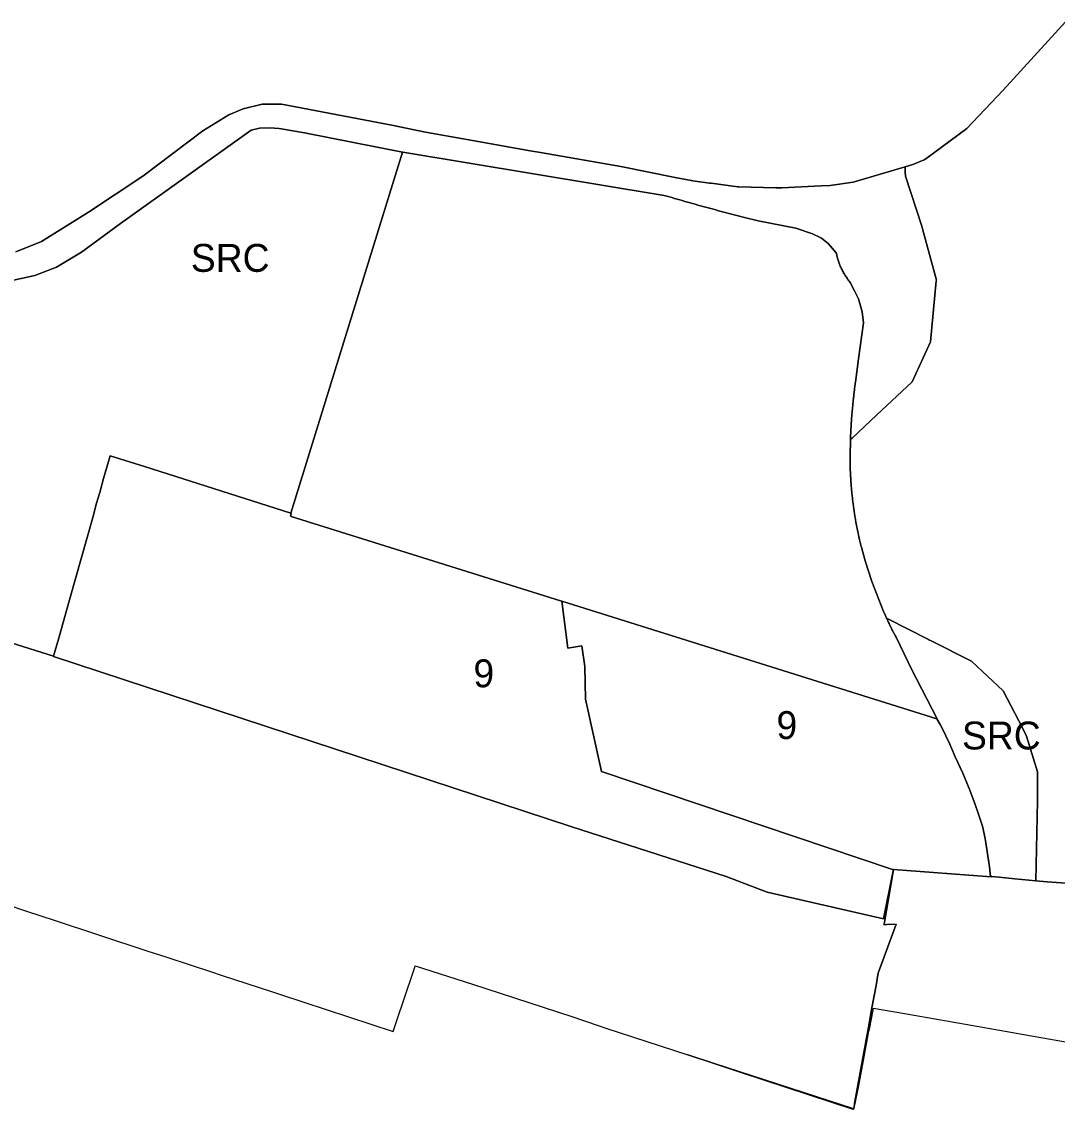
# Model space of a CAD drawing. Extents: x 598968 to 613553, y 4409678 to 4430833.
# Drawn here: x 607715.2 to 608160.9, y 4416739.2 to 4417207.2 of the extents above; entities that cross this region are included whole.
import ezdxf

# ---------------------------------------------------------------- set-up
doc = ezdxf.new("R2010")
doc.units = 0
for name, color, linetype in [('1', 7, 'Continuous'), ('Sòl Rústic Comú', 7, 'Continuous'), ('Sòl Rústic Protegit', 7, 'Continuous'), ("ZONA 9. NAUS i grans ESTABLIMENTS per l'ACTIVITAT no residencial", 7, 'Continuous')]:
    doc.layers.add(name, color=color, linetype=linetype)

msp = doc.modelspace()

# ---------------------------------------------------------------- linework, layer by layer
at = {"layer": '1'}
for points in [[(607710.6787, 4416939.9673), (607728.8844, 4416934.1171), (607730.9756, 4416941.5395), (607735.7273, 4416958.4056), (607745.7286, 4416993.9052), (607747.4333, 4416999.9564), (607748.7403, 4417004.5955), (607750.4538, 4417010.678), (607750.4571, 4417010.6894), (607753.2044, 4417020.4409), (607767.9667, 4417015.7455), (607831.0667, 4416995.6756), (607879.1387, 4417151.0658), (607836.9039, 4417159.4591), (607825.9742, 4417161.2087), (607821.9042, 4417161.5886), (607817.5243, 4417161.4684), (607813.9544, 4417160.4783), (607757.746, 4417120.3274), (607740.9251, 4417108.0027), (607730.221, 4417101.6085), (607720.8781, 4417098.0448), (607709.1072, 4417095.3862)], [(607707.9802, 4416827.553), (607717.3093, 4416824.4936), (607729.1398, 4416820.6138), (607748.6294, 4416814.1847), (607768.999, 4416807.4256), (607777.599, 4416804.6122), (607796.882, 4416798.3037), (607801.0982, 4416796.9244), (607823.1579, 4416789.7078), (607826.9841, 4416788.4567), (607875.0934, 4416772.64), (607877.5511, 4416779.9841), (607879.2102, 4416784.9424), (607884.3799, 4416800.3911), (607884.5696, 4416800.958), (607909.1954, 4416792.9938), (607951.9359, 4416779.1712), (607963.3105, 4416775.2317), (607966.6023, 4416774.0915), (608001.8471, 4416762.6266), (608001.8679, 4416762.6197), (608013.2149, 4416758.9285), (608073.2448, 4416739.4008), (608073.8072, 4416742.5037), (608074.8021, 4416747.993), (608079.603, 4416774.4834), (608081.1313, 4416782.9165), (608082.8547, 4416792.4254), (608083.851, 4416797.9233), (608083.9511, 4416798.1928), (608084.5405, 4416799.7799), (608086.3994, 4416804.7846), (608091.6017, 4416818.7915), (608087.4818, 4416818.6699), (608086.26, 4416818.6339), (608086.3089, 4416818.9197), (608090.3308, 4416842.3928), (608090.2028, 4416841.7478), (608086.1158, 4416821.1587), (608035.9954, 4416832.5624), (608018.3615, 4416839.3516), (607951.5626, 4416860.8427), (607728.8652, 4416934.049), (607728.8844, 4416934.1171), (607710.6787, 4416939.9673)], [(608176.8623, 4416835.6871), (608156.5201, 4416837.0181), (608151.6305, 4416837.5001), (608142.6446, 4416838.3858), (608142.6411, 4416838.3862), (608135.8626, 4416839.0544), (608132.7527, 4416839.3609), (608132.4401, 4416839.3917), (608132.463, 4416839.2273), (608090.3308, 4416842.3928), (608086.3089, 4416818.9197), (608086.26, 4416818.6339), (608087.4818, 4416818.6699), (608091.6017, 4416818.7915), (608086.3994, 4416804.7846), (608084.5405, 4416799.7799), (608083.9511, 4416798.1928), (608083.851, 4416797.9233), (608082.8547, 4416792.4254), (608081.1313, 4416782.9165), (608079.603, 4416774.4834), (608074.8021, 4416747.993), (608073.8072, 4416742.5037), (608073.2448, 4416739.4008), (608013.2149, 4416758.9285), (608001.8679, 4416762.6197), (608013.189, 4416758.8666), (608024.3535, 4416755.1656), (608054.1329, 4416745.4768), (608072.8826, 4416739.2076), (608073.1826, 4416739.2976), (608073.4226, 4416739.6276), (608074.0057, 4416742.4127), (608075.0325, 4416747.3175), (608075.1372, 4416747.8807), (608077.4124, 4416760.1172), (608079.8323, 4416772.807), (608080.1415, 4416774.3852), (608081.4621, 4416781.1269), (608081.8221, 4416782.7068), (608099.2217, 4416779.6276), (608123.8713, 4416775.3885), (608164.4303, 4416768.25)]]:
    msp.add_lwpolyline(points, dxfattribs=at)
msp.add_lwpolyline([(608071.8652, 4417027.4577), (608071.8878, 4417028.4375), (608072.3386, 4417036.2763), (608072.3793, 4417036.7885), (608072.4209, 4417037.3006), (608072.4632, 4417037.8127), (608072.5063, 4417038.3247), (608072.5502, 4417038.8366), (608072.5949, 4417039.3485), (608072.6404, 4417039.8603), (608072.6867, 4417040.372), (608072.7338, 4417040.8836), (608072.7816, 4417041.3952), (608072.8303, 4417041.9066), (608072.8797, 4417042.4181), (608072.93, 4417042.9294), (608072.981, 4417043.4407), (608073.0327, 4417043.9519), (608073.0853, 4417044.463), (608073.1387, 4417044.9739), (608073.1929, 4417045.4849), (608073.2479, 4417045.9957), (608073.3037, 4417046.5065), (608073.3603, 4417047.0172), (608073.4176, 4417047.5278), (608073.4757, 4417048.0383), (608073.5348, 4417048.5487), (608073.5943, 4417049.0591), (608073.6549, 4417049.5693), (608073.7161, 4417050.0794), (608073.7783, 4417050.5895), (608073.841, 4417051.0994), (608073.9047, 4417051.6093), (608073.9692, 4417052.119), (608075.3056, 4417062.166), (608077.4986, 4417077.5956), (608076.9291, 4417082.3002), (608075.3643, 4417087.9111), (608073.5608, 4417091.4597), (608071.7573, 4417095.0082), (608071.4699, 4417095.3667), (608071.1882, 4417095.7297), (608070.9121, 4417096.097), (608070.6418, 4417096.4686), (608070.3774, 4417096.8443), (608070.1189, 4417097.2241), (608069.8664, 4417097.608), (608069.62, 4417097.9957), (608069.3796, 4417098.3873), (608069.1455, 4417098.7826), (608068.9174, 4417099.1815), (608068.6956, 4417099.5839), (608068.4802, 4417099.9898), (608068.2712, 4417100.399), (608068.0687, 4417100.8114), (608067.8725, 4417101.2268), (608067.6829, 4417101.6454), (608067.4999, 4417102.0668), (608067.3235, 4417102.4911), (608067.1537, 4417102.918), (608066.9906, 4417103.3475), (608066.8343, 4417103.7797), (608066.6848, 4417104.2142), (608066.5421, 4417104.651), (608066.4063, 4417105.0899), (608066.2774, 4417105.5309), (608066.1554, 4417105.9739), (608066.0403, 4417106.4187), (608065.9322, 4417106.8652), (608065.8311, 4417107.3135), (608065.7371, 4417107.7632), (608062.2297, 4417111.8227), (608059.3787, 4417114.0569), (608059.1279, 4417114.2534), (608055.4669, 4417115.962), (608048.3125, 4417118.361), (608032.1161, 4417121.5308), (608026.2964, 4417123.014), (608025.1741, 4417123.2946), (608024.0525, 4417123.5769), (608022.9311, 4417123.8608), (608021.8103, 4417124.1465), (608020.6898, 4417124.4339), (608019.5697, 4417124.7229), (608018.4501, 4417125.0137), (608017.3309, 4417125.306), (608016.2121, 4417125.6001), (608015.0939, 4417125.8959), (608013.9761, 4417126.1933), (608012.8587, 4417126.4923), (608011.7418, 4417126.7932), (608010.6253, 4417127.0957), (608009.5092, 4417127.3997), (608008.3936, 4417127.7056), (608007.2785, 4417128.013), (608006.1638, 4417128.3222), (608005.0497, 4417128.6331), (608003.9359, 4417128.9455), (608002.8227, 4417129.2596), (608001.7099, 4417129.5755), (608000.5976, 4417129.893), (607999.4857, 4417130.2121), (607998.3744, 4417130.5329), (607997.2635, 4417130.8555), (607996.1531, 4417131.1797), (607995.0433, 4417131.5054), (607993.9338, 4417131.833), (607992.825, 4417132.1621), (607991.7166, 4417132.493), (607879.2523, 4417151.0432), (607879.1387, 4417151.0658), (607831.0667, 4416995.6756), (607830.986, 4416995.4186), (607831.0873, 4416995.3859), (607830.8086, 4416994.4851), (607831.15, 4416994.3779), (607831.1255, 4416994.2986), (607947.0084, 4416957.9954), (607947.5832, 4416957.8153), (608109.0418, 4416907.2346), (608108.9778, 4416907.347), (608109.2174, 4416907.2719), (608098.1739, 4416928.6163), (608091.6824, 4416942.0506), (608091.4819, 4416942.4085), (608091.2828, 4416942.7671), (608091.0851, 4416943.1266), (608090.8887, 4416943.4867), (608090.6937, 4416943.8477), (608090.5, 4416944.2094), (608090.3078, 4416944.5719), (608090.1169, 4416944.935), (608089.9274, 4416945.2989), (608089.7393, 4416945.6636), (608089.5526, 4416946.0289), (608089.3673, 4416946.395), (608089.1834, 4416946.7617), (608089.0009, 4416947.1292), (608088.8198, 4416947.4972), (608088.6401, 4416947.866), (608088.4618, 4416948.2355), (608088.2849, 4416948.6056), (608088.1095, 4416948.9765), (608087.9354, 4416949.348), (608087.7628, 4416949.7202), (608087.5915, 4416950.0931), (608087.4218, 4416950.4666), (608087.372, 4416950.5773), (608087.2534, 4416950.8407), (608087.0864, 4416951.2155), (608086.9209, 4416951.5909), (608086.7568, 4416951.9669), (608086.5942, 4416952.3435), (608086.433, 4416952.7208), (608086.2732, 4416953.0987), (608086.1149, 4416953.4771), (608081.0301, 4416966.3304), (608078.1518, 4416975.1528), (608076.5471, 4416981.0584), (608076.4616, 4416981.3975), (608076.3767, 4416981.7368), (608076.2927, 4416982.0763), (608076.2094, 4416982.4159), (608076.1268, 4416982.7558), (608076.0449, 4416983.0958), (608075.9639, 4416983.436), (608075.8835, 4416983.7764), (608075.804, 4416984.1169), (608075.7251, 4416984.4577), (608075.6471, 4416984.7986), (608075.5698, 4416985.1396), (608075.4932, 4416985.4809), (608075.4174, 4416985.8223), (608075.3423, 4416986.1638), (608075.2681, 4416986.5055), (608075.1944, 4416986.8474), (608075.1217, 4416987.1895), (608075.0496, 4416987.5316), (608074.9783, 4416987.874), (608074.9078, 4416988.2166), (608074.8379, 4416988.5593), (608074.7689, 4416988.9021), (608074.7006, 4416989.2451), (608074.6332, 4416989.5882), (608074.5663, 4416989.9315), (608074.5003, 4416990.275), (608074.4351, 4416990.6186), (608074.3706, 4416990.9623), (608074.3068, 4416991.3062), (608074.2439, 4416991.6502), (608074.1533, 4416992.1644), (608074.0646, 4416992.6789), (608073.9772, 4416993.1937), (608073.8915, 4416993.7088), (608073.8075, 4416994.224), (608073.725, 4416994.7396), (608073.6442, 4416995.2555), (608073.5648, 4416995.7716), (608073.4873, 4416996.2879), (608073.4111, 4416996.8045), (608073.3367, 4416997.3213), (608073.2639, 4416997.8384), (608073.1926, 4416998.3557), (608073.123, 4416998.8732), (608073.055, 4416999.3908), (608072.9886, 4416999.9087), (608072.9238, 4417000.4268), (608072.8607, 4417000.945), (608072.7991, 4417001.4635), (608072.7392, 4417001.9822), (608072.6809, 4417002.5011), (608072.6241, 4417003.0202), (608072.569, 4417003.5394), (608072.5156, 4417004.0588), (608072.4637, 4417004.5784), (608072.4134, 4417005.0981), (608072.3648, 4417005.618), (608072.3178, 4417006.1381), (608072.2724, 4417006.6581), (608072.2286, 4417007.1785), (608072.1865, 4417007.6989), (608071.7821, 4417014.8852), (608071.7024, 4417020.4015)], close=True, dxfattribs=at)
at = {"layer": 'Sòl Rústic Comú'}
msp.add_lwpolyline([(607709.1072, 4417095.3862), (607720.8781, 4417098.0448), (607730.221, 4417101.6085), (607740.9251, 4417108.0027), (607757.746, 4417120.3274), (607813.9544, 4417160.4783), (607817.5243, 4417161.4684), (607821.9042, 4417161.5886), (607825.9742, 4417161.2087), (607836.9039, 4417159.4591), (607879.1387, 4417151.0658), (607879.2523, 4417151.0432), (607991.7166, 4417132.493), (607992.825, 4417132.1621), (607993.9338, 4417131.833), (607995.0433, 4417131.5054), (607996.1531, 4417131.1797), (607997.2635, 4417130.8555), (607998.3744, 4417130.5329), (607999.4857, 4417130.2121), (608000.5976, 4417129.893), (608001.7099, 4417129.5755), (608002.8227, 4417129.2596), (608003.9359, 4417128.9455), (608005.0497, 4417128.6331), (608006.1638, 4417128.3222), (608007.2785, 4417128.013), (608008.3936, 4417127.7056), (608009.5092, 4417127.3997), (608010.6253, 4417127.0957), (608011.7418, 4417126.7932), (608012.8587, 4417126.4923), (608013.9761, 4417126.1933), (608015.0939, 4417125.8959), (608016.2121, 4417125.6001), (608017.3309, 4417125.306), (608018.4501, 4417125.0137), (608019.5697, 4417124.7229), (608020.6898, 4417124.4339), (608021.8103, 4417124.1465), (608022.9311, 4417123.8608), (608024.0525, 4417123.5769), (608025.1741, 4417123.2946), (608026.2964, 4417123.014), (608032.1161, 4417121.5308), (608048.3125, 4417118.361), (608055.4669, 4417115.962), (608059.1279, 4417114.2534), (608059.3787, 4417114.0569), (608062.2297, 4417111.8227), (608065.7371, 4417107.7632), (608065.8311, 4417107.3135), (608065.9322, 4417106.8652), (608066.0403, 4417106.4187), (608066.1554, 4417105.9739), (608066.2774, 4417105.5309), (608066.4063, 4417105.0899), (608066.5421, 4417104.651), (608066.6848, 4417104.2142), (608066.8343, 4417103.7797), (608066.9906, 4417103.3475), (608067.1537, 4417102.918), (608067.3235, 4417102.4911), (608067.4999, 4417102.0668), (608067.6829, 4417101.6454), (608067.8725, 4417101.2268), (608068.0687, 4417100.8114), (608068.2712, 4417100.399), (608068.4802, 4417099.9898), (608068.6956, 4417099.5839), (608068.9174, 4417099.1815), (608069.1455, 4417098.7826), (608069.3796, 4417098.3873), (608069.62, 4417097.9957), (608069.8664, 4417097.608), (608070.1189, 4417097.2241), (608070.3774, 4417096.8443), (608070.6418, 4417096.4686), (608070.9121, 4417096.097), (608071.1882, 4417095.7297), (608071.4699, 4417095.3667), (608071.7573, 4417095.0082), (608073.5608, 4417091.4597), (608075.3643, 4417087.9111), (608076.9291, 4417082.3002), (608077.4986, 4417077.5956), (608075.3056, 4417062.166), (608073.9692, 4417052.119), (608073.9047, 4417051.6093), (608073.841, 4417051.0994), (608073.7783, 4417050.5895), (608073.7161, 4417050.0794), (608073.6549, 4417049.5693), (608073.5943, 4417049.0591), (608073.5348, 4417048.5487), (608073.4757, 4417048.0383), (608073.4176, 4417047.5278), (608073.3603, 4417047.0172), (608073.3037, 4417046.5065), (608073.2479, 4417045.9957), (608073.1929, 4417045.4849), (608073.1387, 4417044.9739), (608073.0853, 4417044.463), (608073.0327, 4417043.9519), (608072.981, 4417043.4407), (608072.93, 4417042.9294), (608072.8797, 4417042.4181), (608072.8303, 4417041.9066), (608072.7816, 4417041.3952), (608072.7338, 4417040.8836), (608072.6867, 4417040.372), (608072.6404, 4417039.8603), (608072.5949, 4417039.3485), (608072.5502, 4417038.8366), (608072.5063, 4417038.3247), (608072.4632, 4417037.8127), (608072.4209, 4417037.3006), (608072.3793, 4417036.7885), (608072.3386, 4417036.2763), (608071.8878, 4417028.4375), (608071.8652, 4417027.4577), (608072.5263, 4417028.0196), (608083.0327, 4417037.963), (608098.3699, 4417052.2476), (608106.3397, 4417069.515), (608108.8111, 4417095.711), (608108.8325, 4417095.9384), (608102.8813, 4417118.1074), (608102.5269, 4417119.199), (608095.5133, 4417140.8124), (608095.4909, 4417141.3496), (608095.4867, 4417141.4514), (608095.4673, 4417141.9162), (608095.3631, 4417144.4212), (608095.3357, 4417144.4136), (608095.3361, 4417144.7252), (608075.4643, 4417138.9228), (608072.9851, 4417138.199), (608063.1727, 4417136.6988), (608059.2533, 4417136.5244), (608042.3753, 4417135.772), (608040.7353, 4417135.6984), (608040.2017, 4417135.7138), (608039.7283, 4417135.7252), (608023.8243, 4417136.1376), (608023.3441, 4417136.2004), (608011.9719, 4417137.6892), (608011.2241, 4417137.7874), (608003.9857, 4417138.6978), (608003.4261, 4417138.8114), (608003.3321, 4417138.8238), (607996.4521, 4417140.2212), (607972.9651, 4417144.872), (607938.5313, 4417150.8866), (607934.0565, 4417151.6748), (607911.6813, 4417155.6156), (607888.9729, 4417159.6152), (607881.3941, 4417161.2238), (607874.4495, 4417162.698), (607826.9677, 4417171.6944), (607818.7377, 4417171.6942), (607810.4879, 4417169.6942), (607804.3005, 4417167.194), (607793.1755, 4417160.194), (607767.3009, 4417140.6938), (607743.9887, 4417125.1936), (607723.6765, 4417112.6934), (607712.6767, 4417108.1932)], dxfattribs=at)
msp.add_lwpolyline([(608151.6305, 4416837.5001), (608152.3671, 4416871.9608), (608152.3673, 4416884.441), (608147.6751, 4416899.6906), (608147.4979, 4416900.0506), (608145.9887, 4416903.1178), (608137.6077, 4416919.3), (608124.0605, 4416931.915), (608123.9183, 4416932.047), (608106.6061, 4416940.7774), (608105.9055, 4416941.1308), (608105.4553, 4416941.3578), (608087.9667, 4416950.2946), (608087.372, 4416950.5773), (608087.4218, 4416950.4666), (608087.5915, 4416950.0931), (608087.7628, 4416949.7202), (608087.9354, 4416949.348), (608088.1095, 4416948.9765), (608088.2849, 4416948.6056), (608088.4618, 4416948.2355), (608088.6401, 4416947.866), (608088.8198, 4416947.4972), (608089.0009, 4416947.1292), (608089.1834, 4416946.7617), (608089.3673, 4416946.395), (608089.5526, 4416946.0289), (608089.7393, 4416945.6636), (608089.9274, 4416945.2989), (608090.1169, 4416944.935), (608090.3078, 4416944.5719), (608090.5, 4416944.2094), (608090.6937, 4416943.8477), (608090.8887, 4416943.4867), (608091.0851, 4416943.1266), (608091.2828, 4416942.7671), (608091.4819, 4416942.4085), (608091.6824, 4416942.0506), (608098.1739, 4416928.6163), (608109.2174, 4416907.2719), (608108.9778, 4416907.347), (608109.0418, 4416907.2346), (608110.4612, 4416904.7419), (608111.1738, 4416903.4906), (608114.6209, 4416896.3115), (608115.3369, 4416894.634), (608116.9669, 4416890.8151), (608120.2849, 4416883.9061), (608123.219, 4416876.5907), (608125.5902, 4416870.3405), (608126.8553, 4416866.669), (608128.7006, 4416861.075), (608129.8633, 4416855.7928), (608131.7628, 4416843.5671), (608132.1433, 4416839.4209), (608132.4401, 4416839.3917), (608132.7527, 4416839.3609), (608135.8626, 4416839.0544), (608142.6411, 4416838.3862), (608142.6446, 4416838.3858)], close=True, dxfattribs=at)
at = {"layer": 'Sòl Rústic Protegit'}
for points in [[(607712.6767, 4417108.1932), (607723.6765, 4417112.6934), (607743.9887, 4417125.1936), (607767.3009, 4417140.6938), (607793.1755, 4417160.194), (607804.3005, 4417167.194), (607810.4879, 4417169.6942), (607818.7377, 4417171.6942), (607826.9677, 4417171.6944), (607874.4495, 4417162.698), (607881.3941, 4417161.2238), (607888.9729, 4417159.6152), (607911.6813, 4417155.6156), (607934.0565, 4417151.6748), (607938.5313, 4417150.8866), (607972.9651, 4417144.872), (607996.4521, 4417140.2212), (608003.3321, 4417138.8238), (608003.4261, 4417138.8114), (608003.9857, 4417138.6978), (608011.2241, 4417137.7874), (608011.9719, 4417137.6892), (608023.3441, 4417136.2004), (608023.8243, 4417136.1376), (608039.7283, 4417135.7252), (608040.2017, 4417135.7138), (608040.7353, 4417135.6984), (608042.3753, 4417135.772), (608059.2533, 4417136.5244), (608063.1727, 4417136.6988), (608072.9851, 4417138.199), (608075.4643, 4417138.9228), (608095.3361, 4417144.7252), (608098.6723, 4417145.6992), (608103.5219, 4417147.7964), (608104.0497, 4417148.0248), (608104.2817, 4417148.1962), (608121.8807, 4417161.1984), (608137.6309, 4417177.6984), (608153.9435, 4417195.6984), (608164.4437, 4417207.1984)], [(608164.4437, 4417207.1984), (608153.9435, 4417195.6984), (608137.6309, 4417177.6984), (608121.8807, 4417161.1984), (608104.2817, 4417148.1962), (608104.0497, 4417148.0248), (608103.5219, 4417147.7964), (608098.6723, 4417145.6992), (608095.3361, 4417144.7252), (608095.3357, 4417144.4136), (608095.3631, 4417144.4212), (608095.4673, 4417141.9162), (608095.4867, 4417141.4514), (608095.4909, 4417141.3496), (608095.5133, 4417140.8124), (608102.5269, 4417119.199), (608102.8813, 4417118.1074), (608108.8325, 4417095.9384), (608108.8111, 4417095.711), (608106.3397, 4417069.515), (608098.3699, 4417052.2476), (608083.0327, 4417037.963), (608072.5263, 4417028.0196), (608071.8652, 4417027.4577), (608071.7024, 4417020.4015), (608071.7821, 4417014.8852), (608072.1865, 4417007.6989), (608072.2286, 4417007.1785), (608072.2724, 4417006.6581), (608072.3178, 4417006.1381), (608072.3648, 4417005.618), (608072.4134, 4417005.0981), (608072.4637, 4417004.5784), (608072.5156, 4417004.0588), (608072.569, 4417003.5394), (608072.6241, 4417003.0202), (608072.6809, 4417002.5011), (608072.7392, 4417001.9822), (608072.7991, 4417001.4635), (608072.8607, 4417000.945), (608072.9238, 4417000.4268), (608072.9886, 4416999.9087), (608073.055, 4416999.3908), (608073.123, 4416998.8732), (608073.1926, 4416998.3557), (608073.2639, 4416997.8384), (608073.3367, 4416997.3213), (608073.4111, 4416996.8045), (608073.4873, 4416996.2879), (608073.5648, 4416995.7716), (608073.6442, 4416995.2555), (608073.725, 4416994.7396), (608073.8075, 4416994.224), (608073.8915, 4416993.7088), (608073.9772, 4416993.1937), (608074.0646, 4416992.6789), (608074.1533, 4416992.1644), (608074.2439, 4416991.6502), (608074.3068, 4416991.3062), (608074.3706, 4416990.9623), (608074.4351, 4416990.6186), (608074.5003, 4416990.275), (608074.5663, 4416989.9315), (608074.6332, 4416989.5882), (608074.7006, 4416989.2451), (608074.7689, 4416988.9021), (608074.8379, 4416988.5593), (608074.9078, 4416988.2166), (608074.9783, 4416987.874), (608075.0496, 4416987.5316), (608075.1217, 4416987.1895), (608075.1944, 4416986.8474), (608075.2681, 4416986.5055), (608075.3423, 4416986.1638), (608075.4174, 4416985.8223), (608075.4932, 4416985.4809), (608075.5698, 4416985.1396), (608075.6471, 4416984.7986), (608075.7251, 4416984.4577), (608075.804, 4416984.1169), (608075.8835, 4416983.7764), (608075.9639, 4416983.436), (608076.0449, 4416983.0958), (608076.1268, 4416982.7558), (608076.2094, 4416982.4159), (608076.2927, 4416982.0763), (608076.3767, 4416981.7368), (608076.4616, 4416981.3975), (608076.5471, 4416981.0584), (608078.1518, 4416975.1528), (608081.0301, 4416966.3304), (608086.1149, 4416953.4771), (608086.2732, 4416953.0987), (608086.433, 4416952.7208), (608086.5942, 4416952.3435), (608086.7568, 4416951.9669), (608086.9209, 4416951.5909), (608087.0864, 4416951.2155), (608087.2534, 4416950.8407), (608087.372, 4416950.5773), (608087.9667, 4416950.2946), (608105.4553, 4416941.3578), (608105.9055, 4416941.1308), (608106.6061, 4416940.7774), (608123.9183, 4416932.047), (608124.0605, 4416931.915), (608137.6077, 4416919.3), (608145.9887, 4416903.1178), (608147.4979, 4416900.0506), (608147.6751, 4416899.6906), (608152.3673, 4416884.441), (608152.3671, 4416871.9608), (608151.6305, 4416837.5001), (608156.5201, 4416837.0181), (608176.8623, 4416835.6871)]]:
    msp.add_lwpolyline(points, dxfattribs=at)
at = {"layer": "ZONA 9. NAUS i grans ESTABLIMENTS per l'ACTIVITAT no residencial"}
for points in [[(607947.5832, 4416957.8153), (607947.0084, 4416957.9954), (607831.1255, 4416994.2986), (607831.15, 4416994.3779), (607830.8086, 4416994.4851), (607831.0873, 4416995.3859), (607830.986, 4416995.4186), (607831.0667, 4416995.6756), (607767.9667, 4417015.7455), (607753.2044, 4417020.4409), (607750.4571, 4417010.6894), (607750.4538, 4417010.678), (607748.7403, 4417004.5955), (607747.4333, 4416999.9564), (607745.7286, 4416993.9052), (607735.7273, 4416958.4056), (607730.9756, 4416941.5395), (607728.8844, 4416934.1171), (607728.8652, 4416934.049), (607951.5626, 4416860.8427), (608018.3615, 4416839.3516), (608035.9954, 4416832.5624), (608086.1158, 4416821.1587), (608090.2028, 4416841.7478), (608090.3032, 4416842.3366), (608089.9858, 4416842.4432), (607964.7356, 4416884.5101), (607957.792, 4416915.6497), (607957.5019, 4416929.7595), (607956.3019, 4416938.6294), (607950.2891, 4416937.6254)], [(608109.0418, 4416907.2346), (607947.5832, 4416957.8153), (607950.2891, 4416937.6254), (607956.3019, 4416938.6294), (607957.5019, 4416929.7595), (607957.792, 4416915.6497), (607964.7356, 4416884.5101), (608089.9858, 4416842.4432), (608090.3032, 4416842.3366), (608090.2028, 4416841.7478), (608090.3308, 4416842.3928), (608132.463, 4416839.2273), (608132.4401, 4416839.3917), (608132.1433, 4416839.4209), (608131.7628, 4416843.5671), (608129.8633, 4416855.7928), (608128.7006, 4416861.075), (608126.8553, 4416866.669), (608125.5902, 4416870.3405), (608123.219, 4416876.5907), (608120.2849, 4416883.9061), (608116.9669, 4416890.8151), (608115.3369, 4416894.634), (608114.6209, 4416896.3115), (608111.1738, 4416903.4906), (608110.4612, 4416904.7419)]]:
    msp.add_lwpolyline(points, close=True, dxfattribs=at)

# ---------------------------------------------------------------- texts
at = {"layer": 'Sòl Rústic Comú'}
for p in [(607787.9712, 4417099.576), (608119.8697, 4416894.0387)]:
    msp.add_text('SRC', height=12, dxfattribs=at).set_placement(p)
at = {"layer": "ZONA 9. NAUS i grans ESTABLIMENTS per l'ACTIVITAT no residencial"}
for p in [(607909.5842, 4416920.7998), (608040.0231, 4416898.5213)]:
    msp.add_text('9', height=12, dxfattribs=at).set_placement(p)

doc.saveas('drawing.dxf')
